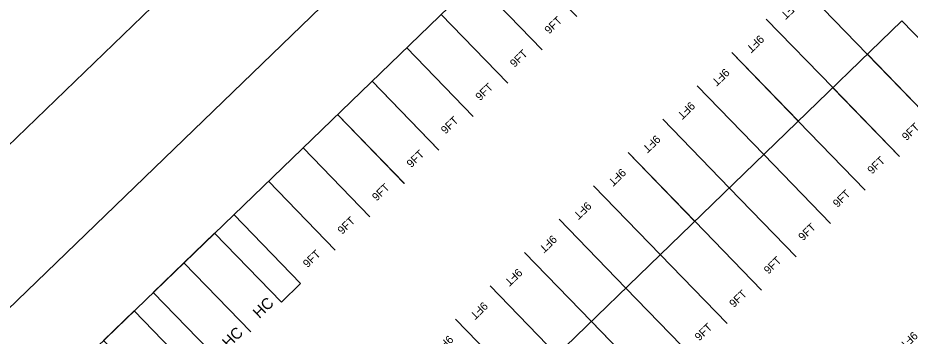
# Model space of a CAD drawing. Extents: x 468143 to 491361, y 1438528 to 1468730.
# Drawn here: x 490735.7 to 490902.9, y 1467962.1 to 1468021.8 of the extents above; entities that cross this region are included whole.
import ezdxf

# ---------------------------------------------------------------- set-up
doc = ezdxf.new("R2010")
doc.units = 0
doc.layers.add('Default', color=7, linetype='Continuous')
doc.layers.add('Xreference_dp', color=7, linetype='Continuous')

# ---------------------------------------------------------------- blocks, each defined once
blk = doc.blocks.new('STALL 9FT SURFACE LOT')
at = {"layer": 'Default'}
for points in [[(0, 0), (0, 216)], [(108, 216), (108, 0)]]:
    blk.add_lwpolyline(points, dxfattribs=at)
blk.add_text('9FT', height=18, dxfattribs=at).set_placement((35.2, 14.1))
blk = doc.blocks.new('STALL HC')
at = {"layer": 'Default'}
blk.add_lwpolyline([(0, 0), (0, 216), (96, 216), (96, 0)], dxfattribs=at)
blk.add_text('HC', height=25, dxfattribs=at).set_placement((33.6, 7.1))

msp = doc.modelspace()

# ---------------------------------------------------------------- linework, layer by layer
at = {"layer": 'Xreference_dp'}
for p, q in [((490589.24, 1467857.87), (490794.57, 1468056.47)), ((490589.24, 1467857.87), (490794.57, 1468056.47)), ((490847.35, 1468053.76), (490713.8, 1467924.54)), ((490847.35, 1468053.76), (490713.8, 1467924.54)), ((490604.53, 1467842.05), (490815.53, 1468046.14)), ((490604.53, 1467842.05), (490815.53, 1468046.14)), ((490778.55, 1467902.23), (490901.32, 1468021.25)), ((490778.55, 1467902.23), (490901.32, 1468021.25)), ((490785.12, 1467968.5), (490788.71, 1467971.98)), ((490785.12, 1467968.5), (490788.71, 1467971.98))]:
    msp.add_line(p, q, dxfattribs=at)

# ---------------------------------------------------------------- block references
for name, p, xscale, yscale, rotation in [('STALL 9FT SURFACE LOT', (490833.96, 1468015.81), 0.08333072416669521, 0.0833307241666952, 44.026867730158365), ('STALL 9FT SURFACE LOT', (490833.96, 1468015.81), 0.08333072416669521, 0.0833307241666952, 44.026867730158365), ('STALL 9FT SURFACE LOT', (490827.49, 1468009.56), 0.08333072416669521, 0.0833307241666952, 44.026867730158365), ('STALL 9FT SURFACE LOT', (490827.49, 1468009.56), 0.08333072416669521, 0.0833307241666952, 44.026867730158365), ('STALL 9FT SURFACE LOT', (490882.39, 1468027.87), 0.08333072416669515, 0.08333072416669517, -135.94293275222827), ('STALL 9FT SURFACE LOT', (490882.39, 1468027.87), 0.08333072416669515, 0.08333072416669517, -135.94293275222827), ('STALL 9FT SURFACE LOT', (490821.02, 1468003.3), 0.08333072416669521, 0.0833307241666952, 44.026867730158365), ('STALL 9FT SURFACE LOT', (490821.02, 1468003.3), 0.08333072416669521, 0.0833307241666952, 44.026867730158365), ('STALL 9FT SURFACE LOT', (490875.93, 1468021.61), 0.08333072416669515, 0.08333072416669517, -135.94293275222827), ('STALL 9FT SURFACE LOT', (490875.93, 1468021.61), 0.08333072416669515, 0.08333072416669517, -135.94293275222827), ('STALL 9FT SURFACE LOT', (490907.37, 1468002.06), 0.0833307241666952, 0.08333072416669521, 44.05706724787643), ('STALL 9FT SURFACE LOT', (490907.37, 1468002.06), 0.0833307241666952, 0.08333072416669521, 44.05706724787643), ('STALL 9FT SURFACE LOT', (490814.55, 1467997.05), 0.08333072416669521, 0.0833307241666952, 44.026867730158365), ('STALL 9FT SURFACE LOT', (490814.55, 1467997.05), 0.08333072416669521, 0.0833307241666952, 44.026867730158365), ('STALL 9FT SURFACE LOT', (490869.46, 1468015.35), 0.08333072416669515, 0.08333072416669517, -135.94293275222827), ('STALL 9FT SURFACE LOT', (490869.46, 1468015.35), 0.08333072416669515, 0.08333072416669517, -135.94293275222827), ('STALL 9FT SURFACE LOT', (490900.9, 1467995.8), 0.0833307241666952, 0.08333072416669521, 44.05706724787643), ('STALL 9FT SURFACE LOT', (490900.9, 1467995.8), 0.0833307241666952, 0.08333072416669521, 44.05706724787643), ('STALL 9FT SURFACE LOT', (490808.13, 1467990.74), 0.08333072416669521, 0.0833307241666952, 44.026867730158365), ('STALL 9FT SURFACE LOT', (490808.13, 1467990.74), 0.08333072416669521, 0.0833307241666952, 44.026867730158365), ('STALL 9FT SURFACE LOT', (490862.99, 1468009.09), 0.08333072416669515, 0.08333072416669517, -135.94293275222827), ('STALL 9FT SURFACE LOT', (490862.99, 1468009.09), 0.08333072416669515, 0.08333072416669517, -135.94293275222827), ('STALL 9FT SURFACE LOT', (490894.44, 1467989.53), 0.0833307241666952, 0.08333072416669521, 44.05706724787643), ('STALL 9FT SURFACE LOT', (490894.44, 1467989.53), 0.0833307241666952, 0.08333072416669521, 44.05706724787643), ('STALL 9FT SURFACE LOT', (490801.66, 1467984.48), 0.08333072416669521, 0.0833307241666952, 44.026867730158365), ('STALL 9FT SURFACE LOT', (490801.66, 1467984.48), 0.08333072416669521, 0.0833307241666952, 44.026867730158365), ('STALL 9FT SURFACE LOT', (490856.52, 1468002.83), 0.08333072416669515, 0.08333072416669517, -135.94293275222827), ('STALL 9FT SURFACE LOT', (490856.52, 1468002.83), 0.08333072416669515, 0.08333072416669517, -135.94293275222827), ('STALL 9FT SURFACE LOT', (490887.97, 1467983.27), 0.0833307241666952, 0.08333072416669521, 44.05706724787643), ('STALL 9FT SURFACE LOT', (490887.97, 1467983.27), 0.0833307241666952, 0.08333072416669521, 44.05706724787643), ('STALL 9FT SURFACE LOT', (490795.19, 1467978.23), 0.08333072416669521, 0.0833307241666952, 44.026867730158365), ('STALL 9FT SURFACE LOT', (490795.19, 1467978.23), 0.08333072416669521, 0.0833307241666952, 44.026867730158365), ('STALL 9FT SURFACE LOT', (490850.06, 1467996.57), 0.08333072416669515, 0.08333072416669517, -135.94293275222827), ('STALL 9FT SURFACE LOT', (490850.06, 1467996.57), 0.08333072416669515, 0.08333072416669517, -135.94293275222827), ('STALL 9FT SURFACE LOT', (490881.5, 1467977.02), 0.0833307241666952, 0.08333072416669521, 44.05706724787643), ('STALL 9FT SURFACE LOT', (490881.5, 1467977.02), 0.0833307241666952, 0.08333072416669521, 44.05706724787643), ('STALL 9FT SURFACE LOT', (490788.71, 1467971.98), 0.08333072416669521, 0.0833307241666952, 44.026867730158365), ('STALL 9FT SURFACE LOT', (490788.71, 1467971.98), 0.08333072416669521, 0.0833307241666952, 44.026867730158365), ('STALL 9FT SURFACE LOT', (490843.59, 1467990.32), 0.08333072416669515, 0.08333072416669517, -135.94293275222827), ('STALL 9FT SURFACE LOT', (490843.59, 1467990.32), 0.08333072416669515, 0.08333072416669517, -135.94293275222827), ('STALL 9FT SURFACE LOT', (490875.04, 1467970.76), 0.0833307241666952, 0.08333072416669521, 44.05706724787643), ('STALL 9FT SURFACE LOT', (490875.04, 1467970.76), 0.0833307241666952, 0.08333072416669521, 44.05706724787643), ('STALL 9FT SURFACE LOT', (490837.12, 1467984.06), 0.08333072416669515, 0.08333072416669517, -135.94293275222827), ('STALL 9FT SURFACE LOT', (490837.12, 1467984.06), 0.08333072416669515, 0.08333072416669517, -135.94293275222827), ('STALL 9FT SURFACE LOT', (490868.57, 1467964.5), 0.0833307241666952, 0.08333072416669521, 44.05706724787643), ('STALL 9FT SURFACE LOT', (490868.57, 1467964.5), 0.0833307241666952, 0.08333072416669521, 44.05706724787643), ('STALL HC', (490779.37, 1467962.94), 0.0833307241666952, 0.08333072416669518, 44.0699974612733), ('STALL HC', (490779.37, 1467962.94), 0.0833307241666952, 0.08333072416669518, 44.0699974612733), ('STALL 9FT SURFACE LOT', (490830.65, 1467977.8), 0.08333072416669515, 0.08333072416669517, -135.94293275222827), ('STALL 9FT SURFACE LOT', (490830.65, 1467977.8), 0.08333072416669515, 0.08333072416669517, -135.94293275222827), ('STALL HC', (490773.62, 1467957.38), 0.0833307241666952, 0.08333072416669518, 44.0699974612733), ('STALL HC', (490773.62, 1467957.38), 0.0833307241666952, 0.08333072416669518, 44.0699974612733), ('STALL 9FT SURFACE LOT', (490862.1, 1467958.24), 0.0833307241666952, 0.08333072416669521, 44.05706724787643), ('STALL 9FT SURFACE LOT', (490862.1, 1467958.24), 0.0833307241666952, 0.08333072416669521, 44.05706724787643), ('STALL 9FT SURFACE LOT', (490824.19, 1467971.54), 0.08333072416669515, 0.08333072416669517, -135.94293275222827), ('STALL 9FT SURFACE LOT', (490824.19, 1467971.54), 0.08333072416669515, 0.08333072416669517, -135.94293275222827), ('STALL 9FT SURFACE LOT', (490855.63, 1467951.98), 0.0833307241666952, 0.08333072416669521, 44.05706724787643), ('STALL 9FT SURFACE LOT', (490855.63, 1467951.98), 0.0833307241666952, 0.08333072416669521, 44.05706724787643), ('STALL HC', (490764.28, 1467948.34), 0.0833307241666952, 0.08333072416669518, 44.0699974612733), ('STALL HC', (490764.28, 1467948.34), 0.0833307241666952, 0.08333072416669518, 44.0699974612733), ('STALL 9FT SURFACE LOT', (490904.71, 1467965.97), 0.08333072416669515, 0.08333072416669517, -135.94293275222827), ('STALL 9FT SURFACE LOT', (490904.71, 1467965.97), 0.08333072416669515, 0.08333072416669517, -135.94293275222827), ('STALL 9FT SURFACE LOT', (490817.72, 1467965.28), 0.08333072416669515, 0.08333072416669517, -135.94293275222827), ('STALL 9FT SURFACE LOT', (490817.72, 1467965.28), 0.08333072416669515, 0.08333072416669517, -135.94293275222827), ('STALL 9FT SURFACE LOT', (490849.22, 1467945.67), 0.0833307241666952, 0.08333072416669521, 44.05706724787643), ('STALL 9FT SURFACE LOT', (490849.22, 1467945.67), 0.0833307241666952, 0.08333072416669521, 44.05706724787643)]:
    msp.add_blockref(name, p, dxfattribs=dict(at, xscale=xscale, yscale=yscale, rotation=rotation))

doc.saveas('drawing.dxf')
